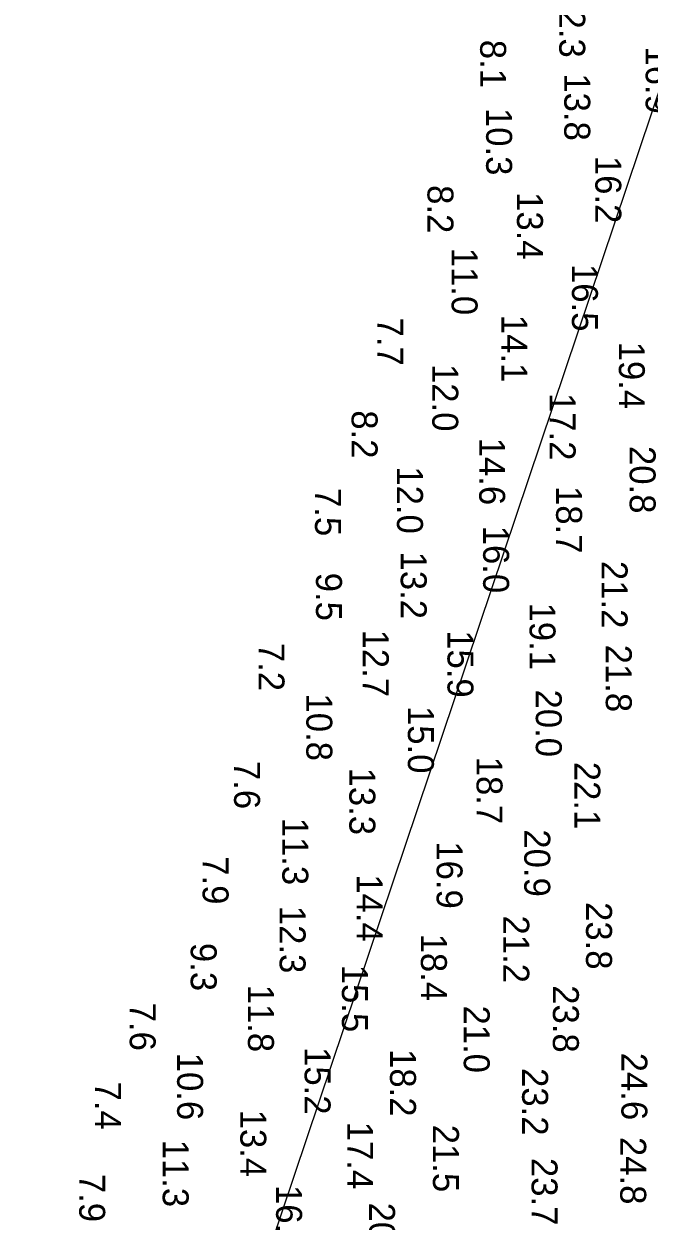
# Model space of a CAD drawing. Extents: x 1178573 to 1187098, y 693282 to 751751.
# Drawn here: x 1186160 to 1186461, y 727583 to 728160 of the extents above; entities that cross this region are included whole.
import ezdxf

# ---------------------------------------------------------------- set-up
doc = ezdxf.new("R2010")
doc.units = 0
doc.layers.add('G-ANNO-PATT', color=7, linetype='Continuous')
doc.layers.add('V-HYDS-SOUN', color=7, linetype='Continuous')

msp = doc.modelspace()

# ---------------------------------------------------------------- linework, layer by layer
at = {"layer": 'G-ANNO-PATT'}
msp.add_line((1186645.25, 728662.05), (1186159.57, 727217.45), dxfattribs=at)

# ---------------------------------------------------------------- texts
at = {"layer": 'V-HYDS-SOUN'}
for s, p in [('12.3 ', (1186417.5, 728175.79)), ('8.1', (1186379.39, 728151.91)), ('16.9 ', (1186459.12, 728148.72)), ('13.8 ', (1186419.91, 728135.76)), ('10.3 ', (1186382.27, 728119.09)), ('16.2 ', (1186434.88, 728095.99)), ('8.2', (1186354, 728081.89)), ('13.4 ', (1186397.13, 728078.52)), ('11.0 ', (1186365.63, 728051.75)), ('16.5 ', (1186423.62, 728043.88)), ('7.7', (1186329.85, 728018.05)), ('14.1 ', (1186389.6, 728019.38)), ('19.4 ', (1186446.21, 728006.44)), ('12.0 ', (1186356.32, 727995.68)), ('17.2 ', (1186412.87, 727981.72)), ('8.2', (1186317.45, 727973.36)), ('14.6 ', (1186378.92, 727960.17)), ('20.8 ', (1186451.41, 727956.17)), ('12.0 ', (1186339.32, 727946.37)), ('7.5', (1186299.83, 727935.91)), ('18.7 ', (1186415.99, 727936.88)), ('16.0 ', (1186380.82, 727917.76)), ('13.2 ', (1186341.12, 727905.31)), ('21.2 ', (1186437.9, 727900.78)), ('9.5', (1186300.29, 727895.1)), ('19.1 ', (1186403.18, 727880.73)), ('12.7 ', (1186322.85, 727867.72)), ('15.9 ', (1186363.64, 727867.39)), ('7.2', (1186272.6, 727861.29)), ('21.8 ', (1186439.92, 727860.43)), ('20.0 ', (1186406.19, 727838.82)), ('10.8 ', (1186295.63, 727836.91)), ('15.0 ', (1186344.57, 727830.88)), ('7.6', (1186260.82, 727804.4)), ('18.7 ', (1186377.64, 727806.43)), ('13.3 ', (1186316.36, 727801.21)), ('22.1 ', (1186424.77, 727803.99)), ('11.3 ', (1186284.07, 727777.07)), ('20.9 ', (1186400.65, 727771.42)), ('16.9 ', (1186358.39, 727765.65)), ('7.9', (1186245.66, 727758.45)), ('14.4 ', (1186319.9, 727749.78)), ('23.8 ', (1186430.41, 727736.38)), ('12.3 ', (1186282.76, 727734.58)), ('21.2 ', (1186390.53, 727729.92)), ('18.4 ', (1186350.84, 727721.17)), ('9.3', (1186239.92, 727716.71)), ('15.5 ', (1186312.79, 727706.18)), ('11.8 ', (1186267.51, 727696.59)), ('23.8 ', (1186414.43, 727696.32)), ('7.6', (1186210.53, 727687.9)), ('21.0 ', (1186371.47, 727686.56)), ('15.2 ', (1186294.79, 727666.5)), ('10.6 ', (1186233.38, 727663.78)), ('18.2 ', (1186335.97, 727665.55)), ('24.6 ', (1186447.43, 727663.78)), ('23.2 ', (1186399.61, 727656.39)), ('7.4', (1186193.83, 727649.88)), ('13.4 ', (1186263.83, 727636.36)), ('17.4 ', (1186315.31, 727630.52)), ('21.5 ', (1186356.65, 727629.08)), ('11.3 ', (1186226.43, 727621.92)), ('24.8 ', (1186446.88, 727623.19)), ('23.7 ', (1186404.15, 727613.09)), ('7.9', (1186186.21, 727605.4)), ('16.1 ', (1186281.07, 727600.06)), ('20.2 ', (1186325.86, 727591.56))]:
    msp.add_text(s, height=12.5, rotation=270, dxfattribs=at).set_placement(p)

doc.saveas('drawing.dxf')
